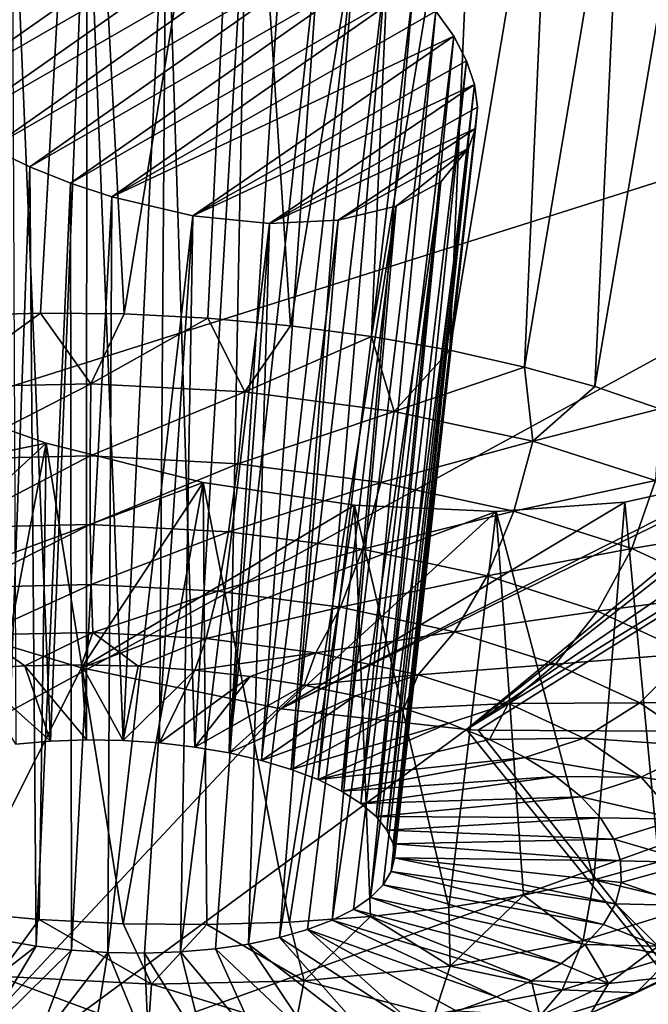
# Model space of a CAD drawing. Header units: metres. Extents: x -90 to 304, y -90 to 74.
# Tile 331 of 570: x 210.14 to 211.27, y 14.33 to 16.09. Entities that reach past the tile are written whole.
import ezdxf

# ---------------------------------------------------------------- set-up
doc = ezdxf.new("R2010")
doc.units = ezdxf.units.M
doc.layers.add('solid_21662050_350', color=7, linetype='CONTINUOUS')

msp = doc.modelspace()

# ---------------------------------------------------------------- linework, layer by layer
at = {"layer": 'solid_21662050_350'}
for points in [[(210.745239, 17.722662, 194.951431), (210.051041, 18.498878, 192.79541), (202.978134, 15.833789, 194.960327)], [(210.745239, 17.722662, 194.951431), (202.978134, 15.833789, 194.960327), (203.963333, 14.837231, 197.728378)], [(211.614502, 16.966946, 197.050522), (210.745239, 17.722662, 194.951431), (203.963333, 14.837231, 197.728378)], [(209.981018, 16.998636, 139.032913), (210.258759, 16.94482, 138.963867), (210.033417, 15.563703, 138.53302)], [(211.614502, 16.966946, 197.050522), (203.963333, 14.837231, 197.728378), (205.1819, 13.870732, 200.412933)], [(212.653595, 16.236248, 199.080109), (211.614502, 16.966946, 197.050522), (205.1819, 13.870732, 200.412933)], [(210.258759, 16.94482, 138.963867), (210.181656, 15.568108, 138.509552), (210.033417, 15.563703, 138.53302)], [(210.258759, 16.94482, 138.963867), (210.331512, 15.566509, 138.500519), (210.181656, 15.568108, 138.509552)], [(210.258759, 16.94482, 138.963867), (210.543747, 16.860008, 138.93988), (210.331512, 15.566509, 138.500519)], [(210.543747, 16.860008, 138.93988), (210.481354, 15.558926, 138.506012), (210.331512, 15.566509, 138.500519)], [(210.543747, 16.860008, 138.93988), (210.629547, 15.545439, 138.525986), (210.481354, 15.558926, 138.506012)], [(210.543747, 16.860008, 138.93988), (210.827316, 16.745699, 138.964478), (210.629547, 15.545439, 138.525986)], [(210.827316, 16.745699, 138.964478), (210.774475, 15.526197, 138.560196), (210.629547, 15.545439, 138.525986)], [(210.827316, 16.745699, 138.964478), (210.965256, 16.678276, 138.99588), (210.774475, 15.526197, 138.560196)], [(210.965256, 16.678276, 138.99588), (210.91452, 15.501412, 138.608292), (210.774475, 15.526197, 138.560196)], [(210.965256, 16.678276, 138.99588), (211.098572, 16.604704, 139.040268), (210.91452, 15.501412, 138.608292)], [(211.098572, 16.604704, 139.040268), (211.048172, 15.471354, 138.669739), (210.91452, 15.501412, 138.608292)], [(211.098572, 16.604704, 139.040268), (211.225723, 16.525558, 139.09761), (211.048172, 15.471354, 138.669739)], [(211.225723, 16.525558, 139.09761), (211.173965, 15.436353, 138.743866), (211.048172, 15.471354, 138.669739)], [(211.225723, 16.525558, 139.09761), (211.344879, 16.441736, 139.167587), (211.173965, 15.436353, 138.743866)], [(210.130096, 16.456396, 139.798859), (210.137222, 14.795411, 139.229202), (210.199646, 14.800884, 139.210541)], [(210.264862, 16.440798, 139.751129), (210.130096, 16.456396, 139.798859), (210.199646, 14.800884, 139.210541)], [(210.264862, 16.440798, 139.751129), (210.199646, 14.800884, 139.210541), (210.264099, 14.80313, 139.199539)], [(210.264862, 16.440798, 139.751129), (210.264099, 14.80313, 139.199539), (210.329407, 14.802107, 139.196396)], [(210.406876, 16.405796, 139.730316), (210.264862, 16.440798, 139.751129), (210.329407, 14.802107, 139.196396)], [(211.344879, 16.441736, 139.167587), (211.290512, 15.396791, 138.829849), (211.173965, 15.436353, 138.743866)], [(209.790985, 16.12084, 140.510773), (210.406876, 16.405796, 139.730316), (209.822174, 16.07519, 140.566818)], [(209.822174, 16.07519, 140.566818), (210.406876, 16.405796, 139.730316), (209.861908, 16.029633, 140.618408)], [(209.861908, 16.029633, 140.618408), (210.406876, 16.405796, 139.730316), (210.549622, 16.352043, 139.739243)], [(210.406876, 16.405796, 139.730316), (210.329407, 14.802107, 139.196396), (210.394501, 14.797833, 139.201157)], [(210.406876, 16.405796, 139.730316), (210.394501, 14.797833, 139.201157), (210.458237, 14.790382, 139.213745)], [(210.549622, 16.352043, 139.739243), (210.406876, 16.405796, 139.730316), (210.458237, 14.790382, 139.213745)], [(209.861908, 16.029633, 140.618408), (210.549622, 16.352043, 139.739243), (209.909607, 15.984954, 140.664581)], [(209.909607, 15.984954, 140.664581), (210.549622, 16.352043, 139.739243), (209.964539, 15.941935, 140.704483)], [(209.964539, 15.941935, 140.704483), (210.549622, 16.352043, 139.739243), (210.618744, 16.318615, 139.755539)], [(210.549622, 16.352043, 139.739243), (210.458237, 14.790382, 139.213745), (210.519547, 14.779882, 139.233948)], [(210.618744, 16.318615, 139.755539), (210.549622, 16.352043, 139.739243), (210.519547, 14.779882, 139.233948)], [(209.964539, 15.941935, 140.704483), (210.618744, 16.318615, 139.755539), (210.025772, 15.901333, 140.737411)], [(210.025772, 15.901333, 140.737411), (210.618744, 16.318615, 139.755539), (210.684647, 16.281374, 139.779831)], [(210.684647, 16.281374, 139.779831), (210.618744, 16.318615, 139.755539), (210.519547, 14.779882, 139.233948)], [(210.025772, 15.901333, 140.737411), (210.684647, 16.281374, 139.779831), (210.092239, 15.863855, 140.762756)], [(210.092239, 15.863855, 140.762756), (210.684647, 16.281374, 139.779831), (210.745941, 16.240957, 139.811829)], [(210.684647, 16.281374, 139.779831), (210.519547, 14.779882, 139.233948), (210.577393, 14.766508, 139.261429)], [(210.745941, 16.240957, 139.811829), (210.684647, 16.281374, 139.779831), (210.577393, 14.766508, 139.261429)], [(212.653595, 16.236248, 199.080109), (205.1819, 13.870732, 200.412933), (206.625946, 12.940554, 202.996597)], [(213.856308, 15.534944, 201.028061), (212.653595, 16.236248, 199.080109), (206.625946, 12.940554, 202.996597)], [(210.092239, 15.863855, 140.762756), (210.745941, 16.240957, 139.811829), (210.162689, 15.830154, 140.780121)], [(210.162689, 15.830154, 140.780121), (210.745941, 16.240957, 139.811829), (210.801163, 16.198254, 139.850937)], [(210.745941, 16.240957, 139.811829), (210.577393, 14.766508, 139.261429), (210.630737, 14.750499, 139.2957)], [(210.801163, 16.198254, 139.850937), (210.745941, 16.240957, 139.811829), (210.630737, 14.750499, 139.2957)], [(210.162689, 15.830154, 140.780121), (210.801163, 16.198254, 139.850937), (210.235504, 15.800888, 140.78923)], [(210.235504, 15.800888, 140.78923), (210.801163, 16.198254, 139.850937), (210.849274, 16.154108, 139.896362)], [(210.801163, 16.198254, 139.850937), (210.630737, 14.750499, 139.2957), (210.678711, 14.732117, 139.336182)], [(210.849274, 16.154108, 139.896362), (210.801163, 16.198254, 139.850937), (210.678711, 14.732117, 139.336182)], [(210.235504, 15.800888, 140.78923), (210.849274, 16.154108, 139.896362), (210.309189, 15.776458, 140.790222)], [(210.309189, 15.776458, 140.790222), (210.849274, 16.154108, 139.896362), (210.889542, 16.109268, 139.947266)], [(210.849274, 16.154108, 139.896362), (210.678711, 14.732117, 139.336182), (210.720459, 14.711684, 139.382187)], [(210.889542, 16.109268, 139.947266), (210.849274, 16.154108, 139.896362), (210.720459, 14.711684, 139.382187)], [(210.309189, 15.776458, 140.790222), (210.889542, 16.109268, 139.947266), (210.921432, 16.06447, 140.002716)], [(210.889542, 16.109268, 139.947266), (210.720459, 14.711684, 139.382187), (210.75531, 14.689548, 139.432907)], [(210.921432, 16.06447, 140.002716), (210.889542, 16.109268, 139.947266), (210.75531, 14.689548, 139.432907)], [(210.309189, 15.776458, 140.790222), (210.921432, 16.06447, 140.002716), (210.454666, 15.742625, 140.769135)], [(210.454666, 15.742625, 140.769135), (210.921432, 16.06447, 140.002716), (210.94458, 16.020397, 140.061783)], [(210.921432, 16.06447, 140.002716), (210.75531, 14.689548, 139.432907), (210.782623, 14.666085, 139.487518)], [(210.94458, 16.020397, 140.061783), (210.921432, 16.06447, 140.002716), (210.782623, 14.666085, 139.487518)], [(210.454666, 15.742625, 140.769135), (210.94458, 16.020397, 140.061783), (210.958801, 15.977721, 140.123444)], [(210.94458, 16.020397, 140.061783), (210.782623, 14.666085, 139.487518), (210.801971, 14.641706, 139.545029)], [(210.958801, 15.977721, 140.123444), (210.94458, 16.020397, 140.061783), (210.801971, 14.641706, 139.545029)], [(210.454666, 15.742625, 140.769135), (210.958801, 15.977721, 140.123444), (210.591766, 15.72888, 140.720001)], [(210.591766, 15.72888, 140.720001), (210.958801, 15.977721, 140.123444), (210.964035, 15.93699, 140.186798)], [(210.958801, 15.977721, 140.123444), (210.801971, 14.641706, 139.545029), (210.812988, 14.61681, 139.604507)], [(210.964035, 15.93699, 140.186798), (210.958801, 15.977721, 140.123444), (210.812988, 14.61681, 139.604507)], [(210.591766, 15.72888, 140.720001), (210.964035, 15.93699, 140.186798), (210.960373, 15.898747, 140.250885)], [(210.964035, 15.93699, 140.186798), (210.812988, 14.61681, 139.604507), (210.815506, 14.591841, 139.664902)], [(210.960373, 15.898747, 140.250885), (210.964035, 15.93699, 140.186798), (210.815506, 14.591841, 139.664902)], [(210.591766, 15.72888, 140.720001), (210.960373, 15.898747, 140.250885), (210.714737, 15.734808, 140.646255)], [(210.947983, 15.863477, 140.314774), (210.714737, 15.734808, 140.646255), (210.960373, 15.898747, 140.250885)], [(210.960373, 15.898747, 140.250885), (210.815506, 14.591841, 139.664902), (210.809479, 14.567219, 139.725189)], [(210.947983, 15.863477, 140.314774), (210.960373, 15.898747, 140.250885), (210.809479, 14.567219, 139.725189)], [(210.092239, 15.863855, 140.762756), (210.162689, 15.830154, 140.780121), (210.112366, 14.444381, 140.08345)], [(210.818619, 15.75988, 140.551208), (210.714737, 15.734808, 140.646255), (210.947983, 15.863477, 140.314774)], [(210.947983, 15.863477, 140.314774), (210.794998, 14.543365, 139.784332), (210.772339, 14.520688, 139.841339)], [(210.898254, 15.803413, 140.438644), (210.947983, 15.863477, 140.314774), (210.772339, 14.520688, 139.841339)], [(210.947983, 15.863477, 140.314774), (210.809479, 14.567219, 139.725189), (210.794998, 14.543365, 139.784332)], [(210.818619, 15.75988, 140.551208), (210.947983, 15.863477, 140.314774), (210.898254, 15.803413, 140.438644)], [(210.162689, 15.830154, 140.780121), (210.173676, 14.433881, 140.103653), (210.112366, 14.444381, 140.08345)], [(210.162689, 15.830154, 140.780121), (210.235504, 15.800888, 140.78923), (210.173676, 14.433881, 140.103653)], [(210.235504, 15.800888, 140.78923), (210.237411, 14.42643, 140.116241), (210.173676, 14.433881, 140.103653)], [(210.235504, 15.800888, 140.78923), (210.309189, 15.776458, 140.790222), (210.237411, 14.42643, 140.116241)], [(210.898254, 15.803413, 140.438644), (210.741852, 14.499569, 139.895233), (210.704086, 14.480386, 139.945053)], [(210.818619, 15.75988, 140.551208), (210.898254, 15.803413, 140.438644), (210.704086, 14.480386, 139.945053)], [(210.898254, 15.803413, 140.438644), (210.772339, 14.520688, 139.841339), (210.741852, 14.499569, 139.895233)], [(210.309189, 15.776458, 140.790222), (210.302505, 14.422156, 140.121002), (210.237411, 14.42643, 140.116241)], [(210.309189, 15.776458, 140.790222), (210.454666, 15.742625, 140.769135), (210.302505, 14.422156, 140.121002)], [(210.818619, 15.75988, 140.551208), (210.659683, 14.463451, 139.98999), (210.60939, 14.449062, 140.029251)], [(210.818619, 15.75988, 140.551208), (210.60939, 14.449062, 140.029251), (210.714737, 15.734808, 140.646255)], [(210.818619, 15.75988, 140.551208), (210.704086, 14.480386, 139.945053), (210.659683, 14.463451, 139.98999)], [(210.454666, 15.742625, 140.769135), (210.367813, 14.421133, 140.117859), (210.302505, 14.422156, 140.121002)], [(210.454666, 15.742625, 140.769135), (210.432266, 14.423379, 140.106857), (210.367813, 14.421133, 140.117859)], [(210.454666, 15.742625, 140.769135), (210.591766, 15.72888, 140.720001), (210.432266, 14.423379, 140.106857)], [(210.94455, 14.821917, 142.037643), (212.304092, 15.750549, 139.788742), (212.328934, 15.67457, 139.902679)], [(211.619751, 15.355151, 140.803864), (212.304092, 15.750549, 139.788742), (210.94455, 14.821917, 142.037643)], [(210.591766, 15.72888, 140.720001), (210.49469, 14.428852, 140.088196), (210.432266, 14.423379, 140.106857)], [(210.591766, 15.72888, 140.720001), (210.554077, 14.437463, 140.062164), (210.49469, 14.428852, 140.088196)], [(210.714737, 15.734808, 140.646255), (210.60939, 14.449062, 140.029251), (210.554077, 14.437463, 140.062164)], [(210.591766, 15.72888, 140.720001), (210.714737, 15.734808, 140.646255), (210.554077, 14.437463, 140.062164)], [(210.94455, 14.821917, 142.037643), (212.328934, 15.67457, 139.902679), (210.96521, 14.820654, 142.029434)], [(210.96521, 14.820654, 142.029434), (212.328934, 15.67457, 139.902679), (211.295227, 14.818692, 141.867798)], [(209.998596, 15.435321, 138.515869), (210.033417, 15.563703, 138.53302), (210.181656, 15.568108, 138.509552)], [(210.272064, 15.441357, 138.477646), (209.998596, 15.435321, 138.515869), (210.181656, 15.568108, 138.509552)], [(210.272064, 15.441357, 138.477646), (210.181656, 15.568108, 138.509552), (210.331512, 15.566509, 138.500519)], [(210.272064, 15.441357, 138.477646), (210.331512, 15.566509, 138.500519), (210.481354, 15.558926, 138.506012)], [(210.547623, 15.426722, 138.489426), (210.272064, 15.441357, 138.477646), (210.481354, 15.558926, 138.506012)], [(210.547623, 15.426722, 138.489426), (210.481354, 15.558926, 138.506012), (210.629547, 15.545439, 138.525986)], [(210.547623, 15.426722, 138.489426), (210.629547, 15.545439, 138.525986), (210.774475, 15.526197, 138.560196)], [(213.856308, 15.534944, 201.028061), (206.625946, 12.940554, 202.996597), (208.286102, 12.052719, 205.462662)], [(215.215454, 14.867227, 202.882721), (213.856308, 15.534944, 201.028061), (208.286102, 12.052719, 205.462662)], [(210.814667, 15.391976, 138.550751), (210.547623, 15.426722, 138.489426), (210.774475, 15.526197, 138.560196)], [(210.814667, 15.391976, 138.550751), (210.774475, 15.526197, 138.560196), (210.91452, 15.501412, 138.608292)], [(210.814667, 15.391976, 138.550751), (210.91452, 15.501412, 138.608292), (211.048172, 15.471354, 138.669739)], [(211.062958, 15.338457, 138.659271), (210.814667, 15.391976, 138.550751), (211.048172, 15.471354, 138.669739)], [(211.062958, 15.338457, 138.659271), (211.048172, 15.471354, 138.669739), (211.173965, 15.436353, 138.743866)], [(210.008102, 15.306366, 138.522995), (209.998596, 15.435321, 138.515869), (210.272064, 15.441357, 138.477646)], [(210.008102, 15.306366, 138.522995), (210.272064, 15.441357, 138.477646), (210.270462, 15.312157, 138.486313)], [(210.270462, 15.312157, 138.486313), (210.272064, 15.441357, 138.477646), (210.547623, 15.426722, 138.489426)], [(210.19191, 15.334764, 141.569122), (209.509842, 15.194208, 142.146729), (209.911438, 15.434242, 141.550873)], [(210.19191, 15.334764, 141.569122), (209.911438, 15.434242, 141.550873), (210.031342, 14.494907, 141.127609)], [(210.270462, 15.312157, 138.486313), (210.547623, 15.426722, 138.489426), (210.534805, 15.298116, 138.49762)], [(210.534805, 15.298116, 138.49762), (210.547623, 15.426722, 138.489426), (210.814667, 15.391976, 138.550751)], [(211.062958, 15.338457, 138.659271), (211.173965, 15.436353, 138.743866), (211.290512, 15.396791, 138.829849)], [(210.534805, 15.298116, 138.49762), (210.814667, 15.391976, 138.550751), (210.791, 15.264783, 138.556458)], [(210.791, 15.264783, 138.556458), (210.814667, 15.391976, 138.550751), (211.062958, 15.338457, 138.659271)], [(211.282928, 15.268221, 138.810791), (211.062958, 15.338457, 138.659271), (211.290512, 15.396791, 138.829849)], [(211.619751, 15.355151, 140.803864), (210.94455, 14.821917, 142.037643), (211.536957, 15.31241, 140.917633)], [(210.19191, 15.334764, 141.569122), (209.880142, 15.044709, 142.203217), (209.509842, 15.194208, 142.146729)], [(210.473038, 15.264411, 141.540848), (209.880142, 15.044709, 142.203217), (210.19191, 15.334764, 141.569122)], [(210.19191, 15.334764, 141.569122), (210.031342, 14.494907, 141.127609), (210.179535, 14.481421, 141.147583)], [(210.19191, 15.334764, 141.569122), (210.179535, 14.481421, 141.147583), (210.329376, 14.473837, 141.153076)], [(210.473038, 15.264411, 141.540848), (210.19191, 15.334764, 141.569122), (210.329376, 14.473837, 141.153076)], [(210.791, 15.264783, 138.556458), (211.062958, 15.338457, 138.659271), (211.02919, 15.21344, 138.660553)], [(211.02919, 15.21344, 138.660553), (211.062958, 15.338457, 138.659271), (211.282928, 15.268221, 138.810791)], [(210.008102, 15.306366, 138.522995), (210.270462, 15.312157, 138.486313), (210.024719, 15.184068, 138.56221)], [(210.270462, 15.312157, 138.486313), (210.270538, 15.189493, 138.527847), (210.024719, 15.184068, 138.56221)], [(210.270462, 15.312157, 138.486313), (210.534805, 15.298116, 138.49762), (210.270538, 15.189493, 138.527847)], [(210.534805, 15.298116, 138.49762), (210.518234, 15.176337, 138.538437), (210.270538, 15.189493, 138.527847)], [(210.534805, 15.298116, 138.49762), (210.791, 15.264783, 138.556458), (210.518234, 15.176337, 138.538437)], [(211.536957, 15.31241, 140.917633), (210.94455, 14.821917, 142.037643), (210.612061, 14.858951, 142.142136)], [(211.536957, 15.31241, 140.917633), (210.612061, 14.858951, 142.142136), (211.443451, 15.277042, 141.02446)], [(210.473038, 15.264411, 141.540848), (210.254913, 14.932527, 142.199188), (209.880142, 15.044709, 142.203217)], [(210.743988, 15.223902, 141.469528), (210.254913, 14.932527, 142.199188), (210.473038, 15.264411, 141.540848)], [(210.473038, 15.264411, 141.540848), (210.329376, 14.473837, 141.153076), (210.479248, 14.472239, 141.144028)], [(210.473038, 15.264411, 141.540848), (210.479248, 14.472239, 141.144028), (210.627472, 14.476644, 141.12056)], [(210.743988, 15.223902, 141.469528), (210.473038, 15.264411, 141.540848), (210.627472, 14.476644, 141.12056)], [(210.791, 15.264783, 138.556458), (210.758286, 15.145105, 138.593552), (210.518234, 15.176337, 138.538437)], [(211.443451, 15.277042, 141.02446), (210.612061, 14.858951, 142.142136), (211.227692, 15.22905, 141.214554)], [(210.791, 15.264783, 138.556458), (211.02919, 15.21344, 138.660553), (210.758286, 15.145105, 138.593552)], [(211.02919, 15.21344, 138.660553), (211.282928, 15.268221, 138.810791), (211.240234, 15.146059, 138.805923)], [(211.443451, 15.277042, 141.02446), (211.227692, 15.22905, 141.214554), (211.28894, 14.584777, 140.801071)], [(211.240234, 15.146059, 138.805923), (211.282928, 15.268221, 138.810791), (211.466141, 15.183967, 138.999527)], [(210.997513, 15.212467, 141.35936), (211.227692, 15.22905, 141.214554), (210.612061, 14.858951, 142.142136)], [(210.997513, 15.212467, 141.35936), (211.172241, 14.552361, 140.889816), (211.227692, 15.22905, 141.214554)], [(211.28894, 14.584777, 140.801071), (211.227692, 15.22905, 141.214554), (211.172241, 14.552361, 140.889816)], [(210.997513, 15.212467, 141.35936), (210.254913, 14.932527, 142.199188), (210.743988, 15.223902, 141.469528)], [(210.997513, 15.212467, 141.35936), (210.612061, 14.858951, 142.142136), (210.254913, 14.932527, 142.199188)], [(210.743988, 15.223902, 141.469528), (210.627472, 14.476644, 141.12056), (210.772446, 14.487004, 141.082916)], [(210.743988, 15.223902, 141.469528), (210.772446, 14.487004, 141.082916), (210.912582, 14.503205, 141.031525)], [(210.997513, 15.212467, 141.35936), (210.743988, 15.223902, 141.469528), (210.912582, 14.503205, 141.031525)], [(211.02919, 15.21344, 138.660553), (210.981461, 15.096998, 138.691101), (210.758286, 15.145105, 138.593552)], [(210.997513, 15.212467, 141.35936), (210.912582, 14.503205, 141.031525), (211.046341, 14.525071, 140.966919)], [(211.02919, 15.21344, 138.660553), (211.240234, 15.146059, 138.805923), (210.981461, 15.096998, 138.691101)], [(210.997513, 15.212467, 141.35936), (211.046341, 14.525071, 140.966919), (211.172241, 14.552361, 140.889816)], [(210.024719, 15.184068, 138.56221), (210.270538, 15.189493, 138.527847), (210.047318, 15.076631, 138.63089)], [(210.270538, 15.189493, 138.527847), (210.272293, 15.081596, 138.599442), (210.047318, 15.076631, 138.63089)], [(210.270538, 15.189493, 138.527847), (210.518234, 15.176337, 138.538437), (210.272293, 15.081596, 138.599442)], [(210.518234, 15.176337, 138.538437), (210.498993, 15.069556, 138.609131), (210.272293, 15.081596, 138.599442)], [(210.518234, 15.176337, 138.538437), (210.758286, 15.145105, 138.593552), (210.498993, 15.069556, 138.609131)], [(211.240234, 15.146059, 138.805923), (211.466141, 15.183967, 138.999527), (211.416, 15.065229, 138.986984)], [(210.758286, 15.145105, 138.593552), (210.718689, 15.040973, 138.659576), (210.498993, 15.069556, 138.609131)], [(210.758286, 15.145105, 138.593552), (210.981461, 15.096998, 138.691101), (210.718689, 15.040973, 138.659576)], [(211.240234, 15.146059, 138.805923), (211.179199, 15.033863, 138.827316), (210.981461, 15.096998, 138.691101)], [(211.240234, 15.146059, 138.805923), (211.416, 15.065229, 138.986984), (211.179199, 15.033863, 138.827316)], [(210.981461, 15.096998, 138.691101), (210.922943, 14.996943, 138.748856), (210.718689, 15.040973, 138.659576)], [(210.981461, 15.096998, 138.691101), (211.179199, 15.033863, 138.827316), (210.922943, 14.996943, 138.748856)], [(210.047318, 15.076631, 138.63089), (210.272293, 15.081596, 138.599442), (210.074387, 14.991262, 138.724426)], [(210.272293, 15.081596, 138.599442), (210.275604, 14.995704, 138.696304), (210.074387, 14.991262, 138.724426)], [(210.272293, 15.081596, 138.599442), (210.498993, 15.069556, 138.609131), (210.275604, 14.995704, 138.696304)], [(210.498993, 15.069556, 138.609131), (210.478378, 14.984935, 138.704971), (210.275604, 14.995704, 138.696304)], [(210.498993, 15.069556, 138.609131), (210.718689, 15.040973, 138.659576), (210.478378, 14.984935, 138.704971)], [(211.416, 15.065229, 138.986984), (211.343872, 14.958128, 138.996964), (211.179199, 15.033863, 138.827316)], [(209.880142, 15.044709, 142.203217), (210.254913, 14.932527, 142.199188), (209.762497, 13.951317, 144.08374)], [(210.718689, 15.040973, 138.659576), (210.674881, 14.959369, 138.750092), (210.478378, 14.984935, 138.704971)], [(210.718689, 15.040973, 138.659576), (210.922943, 14.996943, 138.748856), (210.674881, 14.959369, 138.750092)], [(211.179199, 15.033863, 138.827316), (211.103912, 14.939161, 138.87352), (210.922943, 14.996943, 138.748856)], [(211.179199, 15.033863, 138.827316), (211.343872, 14.958128, 138.996964), (211.103912, 14.939161, 138.87352)], [(210.074387, 14.991262, 138.724426), (210.153885, 14.936202, 138.826141), (210.054947, 14.930182, 138.849289)], [(210.074387, 14.991262, 138.724426), (210.275604, 14.995704, 138.696304), (210.153885, 14.936202, 138.826141)], [(210.275604, 14.995704, 138.696304), (210.254852, 14.937881, 138.813354), (210.153885, 14.936202, 138.826141)], [(210.275604, 14.995704, 138.696304), (210.356583, 14.935201, 138.811096), (210.254852, 14.937881, 138.813354)], [(210.275604, 14.995704, 138.696304), (210.478378, 14.984935, 138.704971), (210.356583, 14.935201, 138.811096)], [(210.478378, 14.984935, 138.704971), (210.457794, 14.928191, 138.819397), (210.356583, 14.935201, 138.811096)], [(210.478378, 14.984935, 138.704971), (210.674881, 14.959369, 138.750092), (210.457794, 14.928191, 138.819397)], [(210.922943, 14.996943, 138.748856), (210.857574, 14.919988, 138.829941), (210.674881, 14.959369, 138.750092)], [(210.922943, 14.996943, 138.748856), (211.103912, 14.939161, 138.87352), (210.857574, 14.919988, 138.829941)], [(210.674881, 14.959369, 138.750092), (210.557205, 14.916942, 138.838135), (210.457794, 14.928191, 138.819397)], [(210.674881, 14.959369, 138.750092), (210.65358, 14.901595, 138.867081), (210.557205, 14.916942, 138.838135)], [(210.674881, 14.959369, 138.750092), (210.857574, 14.919988, 138.829941), (210.65358, 14.901595, 138.867081)], [(211.343872, 14.958128, 138.996964), (211.254639, 14.869847, 139.028778), (211.103912, 14.939161, 138.87352)], [(211.343872, 14.958128, 138.996964), (211.469193, 14.872702, 139.193527), (211.254639, 14.869847, 139.028778)], [(210.254913, 14.932527, 142.199188), (210.612061, 14.858951, 142.142136), (209.762497, 13.951317, 144.08374)], [(210.199646, 14.800884, 139.210541), (210.054947, 14.930182, 138.849289), (210.153885, 14.936202, 138.826141)], [(210.199646, 14.800884, 139.210541), (210.137222, 14.795411, 139.229202), (210.054947, 14.930182, 138.849289)], [(210.264099, 14.80313, 139.199539), (210.153885, 14.936202, 138.826141), (210.254852, 14.937881, 138.813354)], [(210.264099, 14.80313, 139.199539), (210.199646, 14.800884, 139.210541), (210.153885, 14.936202, 138.826141)], [(210.329407, 14.802107, 139.196396), (210.254852, 14.937881, 138.813354), (210.356583, 14.935201, 138.811096)], [(210.329407, 14.802107, 139.196396), (210.264099, 14.80313, 139.199539), (210.254852, 14.937881, 138.813354)], [(210.329407, 14.802107, 139.196396), (210.356583, 14.935201, 138.811096), (210.457794, 14.928191, 138.819397)], [(210.394501, 14.797833, 139.201157), (210.329407, 14.802107, 139.196396), (210.457794, 14.928191, 138.819397)], [(210.394501, 14.797833, 139.201157), (210.457794, 14.928191, 138.819397), (210.557205, 14.916942, 138.838135)], [(211.103912, 14.939161, 138.87352), (211.01944, 14.868306, 138.941437), (210.857574, 14.919988, 138.829941)], [(211.103912, 14.939161, 138.87352), (211.254639, 14.869847, 139.028778), (211.01944, 14.868306, 138.941437)], [(210.458237, 14.790382, 139.213745), (210.394501, 14.797833, 139.201157), (210.557205, 14.916942, 138.838135)], [(210.458237, 14.790382, 139.213745), (210.557205, 14.916942, 138.838135), (210.65358, 14.901595, 138.867081)], [(210.857574, 14.919988, 138.829941), (210.745697, 14.882343, 138.905869), (210.65358, 14.901595, 138.867081)], [(210.857574, 14.919988, 138.829941), (210.832413, 14.859428, 138.954025), (210.745697, 14.882343, 138.905869)], [(210.857574, 14.919988, 138.829941), (211.01944, 14.868306, 138.941437), (210.832413, 14.859428, 138.954025)], [(210.519547, 14.779882, 139.233948), (210.458237, 14.790382, 139.213745), (210.65358, 14.901595, 138.867081)], [(210.519547, 14.779882, 139.233948), (210.65358, 14.901595, 138.867081), (210.745697, 14.882343, 138.905869)], [(210.577393, 14.766508, 139.261429), (210.519547, 14.779882, 139.233948), (210.745697, 14.882343, 138.905869)], [(210.577393, 14.766508, 139.261429), (210.745697, 14.882343, 138.905869), (210.832413, 14.859428, 138.954025)], [(215.215454, 14.867227, 202.882721), (208.286102, 12.052719, 205.462662), (210.151642, 11.212976, 207.795135)], [(210.612061, 14.858951, 142.142136), (210.94455, 14.821917, 142.037643), (209.762497, 13.951317, 144.08374)], [(216.7229, 14.237094, 204.63298), (215.215454, 14.867227, 202.882721), (210.151642, 11.212976, 207.795135)], [(210.630737, 14.750499, 139.2957), (210.577393, 14.766508, 139.261429), (210.832413, 14.859428, 138.954025)], [(210.630737, 14.750499, 139.2957), (210.832413, 14.859428, 138.954025), (210.912613, 14.833138, 139.010925)], [(211.01944, 14.868306, 138.941437), (210.912613, 14.833138, 139.010925), (210.832413, 14.859428, 138.954025)], [(211.01944, 14.868306, 138.941437), (210.985291, 14.803804, 139.075867), (210.912613, 14.833138, 139.010925)], [(211.01944, 14.868306, 138.941437), (211.154251, 14.806309, 139.080307), (210.985291, 14.803804, 139.075867)], [(211.254639, 14.869847, 139.028778), (211.154251, 14.806309, 139.080307), (211.01944, 14.868306, 138.941437)], [(211.254639, 14.869847, 139.028778), (211.369324, 14.791664, 139.208679), (211.154251, 14.806309, 139.080307)], [(211.469193, 14.872702, 139.193527), (211.369324, 14.791664, 139.208679), (211.254639, 14.869847, 139.028778)], [(209.762497, 13.951317, 144.08374), (210.94455, 14.821917, 142.037643), (211.926804, 13.604785, 143.647934)], [(210.678711, 14.732117, 139.336182), (210.630737, 14.750499, 139.2957), (210.912613, 14.833138, 139.010925)], [(210.678711, 14.732117, 139.336182), (210.912613, 14.833138, 139.010925), (210.985291, 14.803804, 139.075867)], [(210.94455, 14.821917, 142.037643), (210.96521, 14.820654, 142.029434), (211.926804, 13.604785, 143.647934)], [(210.678711, 14.732117, 139.336182), (210.985291, 14.803804, 139.075867), (211.049561, 14.771795, 139.148026)], [(210.96521, 14.820654, 142.029434), (211.295227, 14.818692, 141.867798), (211.926804, 13.604785, 143.647934)], [(211.154251, 14.806309, 139.080307), (211.049561, 14.771795, 139.148026), (210.985291, 14.803804, 139.075867)], [(211.154251, 14.806309, 139.080307), (211.256836, 14.73638, 139.241226), (211.049561, 14.771795, 139.148026)], [(211.369324, 14.791664, 139.208679), (211.256836, 14.73638, 139.241226), (211.154251, 14.806309, 139.080307)], [(211.369324, 14.791664, 139.208679), (211.443573, 14.707617, 139.406296), (211.256836, 14.73638, 139.241226)], [(210.720459, 14.711684, 139.382187), (210.678711, 14.732117, 139.336182), (211.049561, 14.771795, 139.148026)], [(210.720459, 14.711684, 139.382187), (211.049561, 14.771795, 139.148026), (211.104584, 14.737514, 139.226501)], [(211.256836, 14.73638, 139.241226), (211.104584, 14.737514, 139.226501), (211.049561, 14.771795, 139.148026)], [(210.75531, 14.689548, 139.432907), (210.720459, 14.711684, 139.382187), (211.104584, 14.737514, 139.226501)], [(210.75531, 14.689548, 139.432907), (211.104584, 14.737514, 139.226501), (211.149689, 14.701389, 139.310303)], [(211.256836, 14.73638, 139.241226), (211.149689, 14.701389, 139.310303), (211.104584, 14.737514, 139.226501)], [(211.256836, 14.73638, 139.241226), (211.323242, 14.661205, 139.417969), (211.149689, 14.701389, 139.310303)], [(211.443573, 14.707617, 139.406296), (211.323242, 14.661205, 139.417969), (211.256836, 14.73638, 139.241226)], [(210.782623, 14.666085, 139.487518), (210.75531, 14.689548, 139.432907), (211.149689, 14.701389, 139.310303)], [(210.782623, 14.666085, 139.487518), (211.149689, 14.701389, 139.310303), (211.18428, 14.663878, 139.398376)], [(211.323242, 14.661205, 139.417969), (211.18428, 14.663878, 139.398376), (211.149689, 14.701389, 139.310303)], [(210.801971, 14.641706, 139.545029), (210.782623, 14.666085, 139.487518), (211.18428, 14.663878, 139.398376)], [(210.801971, 14.641706, 139.545029), (211.18428, 14.663878, 139.398376), (211.207962, 14.625452, 139.489609)], [(211.323242, 14.661205, 139.417969), (211.207962, 14.625452, 139.489609), (211.18428, 14.663878, 139.398376)], [(211.323242, 14.661205, 139.417969), (211.350922, 14.583675, 139.60379), (211.207962, 14.625452, 139.489609)], [(210.812988, 14.61681, 139.604507), (210.801971, 14.641706, 139.545029), (211.207962, 14.625452, 139.489609)], [(210.812988, 14.61681, 139.604507), (211.207962, 14.625452, 139.489609), (211.220413, 14.586593, 139.58287)], [(210.815506, 14.591841, 139.664902), (210.812988, 14.61681, 139.604507), (211.220413, 14.586593, 139.58287)], [(211.350922, 14.583675, 139.60379), (211.220413, 14.586593, 139.58287), (211.207962, 14.625452, 139.489609)], [(210.809479, 14.567219, 139.725189), (210.815506, 14.591841, 139.664902), (211.211151, 14.509532, 139.770721)], [(210.815506, 14.591841, 139.664902), (211.220413, 14.586593, 139.58287), (211.221481, 14.547791, 139.676971)], [(210.815506, 14.591841, 139.664902), (211.221481, 14.547791, 139.676971), (211.211151, 14.509532, 139.770721)], [(211.359634, 14.507499, 140.650772), (211.28894, 14.584777, 140.801071), (211.172241, 14.552361, 140.889816)], [(211.350922, 14.583675, 139.60379), (211.221481, 14.547791, 139.676971), (211.220413, 14.586593, 139.58287)], [(211.350922, 14.583675, 139.60379), (211.338806, 14.506767, 139.791519), (211.221481, 14.547791, 139.676971)], [(210.794998, 14.543365, 139.784332), (210.809479, 14.567219, 139.725189), (211.189545, 14.472299, 139.862961)], [(210.809479, 14.567219, 139.725189), (211.211151, 14.509532, 139.770721), (211.189545, 14.472299, 139.862961)], [(210.772339, 14.520688, 139.841339), (210.794998, 14.543365, 139.784332), (211.156952, 14.436559, 139.95253)], [(210.794998, 14.543365, 139.784332), (211.189545, 14.472299, 139.862961), (211.156952, 14.436559, 139.95253)], [(211.153152, 14.443942, 140.822845), (211.172241, 14.552361, 140.889816), (211.046341, 14.525071, 140.966919)], [(211.153152, 14.443942, 140.822845), (211.359634, 14.507499, 140.650772), (211.172241, 14.552361, 140.889816)], [(211.338806, 14.506767, 139.791519), (211.211151, 14.509532, 139.770721), (211.221481, 14.547791, 139.676971)], [(210.914886, 14.398044, 140.954788), (211.046341, 14.525071, 140.966919), (210.912582, 14.503205, 141.031525)], [(210.914886, 14.398044, 140.954788), (211.153152, 14.443942, 140.822845), (211.046341, 14.525071, 140.966919)], [(210.741852, 14.499569, 139.895233), (210.772339, 14.520688, 139.841339), (211.113785, 14.402762, 140.038284)], [(210.772339, 14.520688, 139.841339), (211.156952, 14.436559, 139.95253), (211.113785, 14.402762, 140.038284)], [(211.313812, 14.41626, 140.571106), (211.359634, 14.507499, 140.650772), (211.153152, 14.443942, 140.822845)], [(211.287369, 14.433439, 139.973953), (211.189545, 14.472299, 139.862961), (211.211151, 14.509532, 139.770721)], [(211.338806, 14.506767, 139.791519), (211.287369, 14.433439, 139.973953), (211.211151, 14.509532, 139.770721)], [(210.10498, 14.380168, 141.067993), (210.179535, 14.481421, 141.147583), (210.031342, 14.494907, 141.127609)], [(210.654007, 14.371568, 141.04155), (210.772446, 14.487004, 141.082916), (210.627472, 14.476644, 141.12056)], [(210.654007, 14.371568, 141.04155), (210.914886, 14.398044, 140.954788), (210.772446, 14.487004, 141.082916)], [(210.704086, 14.480386, 139.945053), (210.741852, 14.499569, 139.895233), (211.060562, 14.371334, 140.119171)], [(210.741852, 14.499569, 139.895233), (211.113785, 14.402762, 140.038284), (211.060562, 14.371334, 140.119171)], [(210.914886, 14.398044, 140.954788), (210.912582, 14.503205, 141.031525), (210.772446, 14.487004, 141.082916)], [(210.10498, 14.380168, 141.067993), (210.380539, 14.365532, 141.079773), (210.179535, 14.481421, 141.147583)], [(210.380539, 14.365532, 141.079773), (210.329376, 14.473837, 141.153076), (210.179535, 14.481421, 141.147583)], [(210.380539, 14.365532, 141.079773), (210.479248, 14.472239, 141.144028), (210.329376, 14.473837, 141.153076)], [(210.380539, 14.365532, 141.079773), (210.654007, 14.371568, 141.04155), (210.479248, 14.472239, 141.144028)], [(210.654007, 14.371568, 141.04155), (210.627472, 14.476644, 141.12056), (210.479248, 14.472239, 141.144028)], [(210.659683, 14.463451, 139.98999), (210.704086, 14.480386, 139.945053), (210.997971, 14.342669, 140.194138)], [(210.704086, 14.480386, 139.945053), (211.060562, 14.371334, 140.119171), (210.997971, 14.342669, 140.194138)], [(211.287369, 14.433439, 139.973953), (211.156952, 14.436559, 139.95253), (211.189545, 14.472299, 139.862961)], [(210.659683, 14.463451, 139.98999), (210.847916, 14.295031, 140.322708), (210.60939, 14.449062, 140.029251)], [(210.659683, 14.463451, 139.98999), (210.997971, 14.342669, 140.194138), (210.926788, 14.317127, 140.262283)], [(210.659683, 14.463451, 139.98999), (210.926788, 14.317127, 140.262283), (210.847916, 14.295031, 140.322708)], [(210.112366, 14.444381, 140.08345), (210.173676, 14.433881, 140.103653), (209.976837, 14.28054, 140.432968)], [(210.173676, 14.433881, 140.103653), (210.073212, 14.265192, 140.461914), (209.976837, 14.28054, 140.432968)], [(210.173676, 14.433881, 140.103653), (210.237411, 14.42643, 140.116241), (210.073212, 14.265192, 140.461914)], [(210.49469, 14.428852, 140.088196), (210.554077, 14.437463, 140.062164), (210.671143, 14.262237, 140.417557)], [(210.554077, 14.437463, 140.062164), (210.60939, 14.449062, 140.029251), (210.762344, 14.276657, 140.374695)], [(210.554077, 14.437463, 140.062164), (210.762344, 14.276657, 140.374695), (210.671143, 14.262237, 140.417557)], [(210.60939, 14.449062, 140.029251), (210.847916, 14.295031, 140.322708), (210.762344, 14.276657, 140.374695)], [(210.914886, 14.398044, 140.954788), (211.115723, 14.355287, 140.736191), (211.153152, 14.443942, 140.822845)], [(211.198593, 14.366508, 140.144073), (211.113785, 14.402762, 140.038284), (211.156952, 14.436559, 139.95253)], [(211.313812, 14.41626, 140.571106), (211.153152, 14.443942, 140.822845), (211.115723, 14.355287, 140.736191)], [(211.287369, 14.433439, 139.973953), (211.198593, 14.366508, 140.144073), (211.156952, 14.436559, 139.95253)], [(211.304214, 14.378135, 140.218094), (211.198593, 14.366508, 140.144073), (211.287369, 14.433439, 139.973953)], [(210.237411, 14.42643, 140.116241), (210.172623, 14.253943, 140.480652), (210.073212, 14.265192, 140.461914)], [(210.237411, 14.42643, 140.116241), (210.302505, 14.422156, 140.121002), (210.172623, 14.253943, 140.480652)], [(210.302505, 14.422156, 140.121002), (210.273834, 14.246934, 140.488937), (210.172623, 14.253943, 140.480652)], [(210.302505, 14.422156, 140.121002), (210.375565, 14.244252, 140.486679), (210.273834, 14.246934, 140.488937)], [(210.302505, 14.422156, 140.121002), (210.367813, 14.421133, 140.117859), (210.375565, 14.244252, 140.486679)], [(210.367813, 14.421133, 140.117859), (210.432266, 14.423379, 140.106857), (210.476532, 14.245933, 140.473907)], [(210.367813, 14.421133, 140.117859), (210.476532, 14.245933, 140.473907), (210.375565, 14.244252, 140.486679)], [(210.432266, 14.423379, 140.106857), (210.49469, 14.428852, 140.088196), (210.575485, 14.251952, 140.45076)], [(210.432266, 14.423379, 140.106857), (210.575485, 14.251952, 140.45076), (210.476532, 14.245933, 140.473907)], [(210.49469, 14.428852, 140.088196), (210.671143, 14.262237, 140.417557), (210.575485, 14.251952, 140.45076)], [(211.313812, 14.41626, 140.571106), (211.115723, 14.355287, 140.736191), (211.248138, 14.350056, 140.481247)], [(211.398056, 14.420864, 140.296448), (211.248138, 14.350056, 140.481247), (211.304214, 14.378135, 140.218094)], [(211.313812, 14.41626, 140.571106), (211.248138, 14.350056, 140.481247), (211.398056, 14.420864, 140.296448)], [(210.887161, 14.311255, 140.862762), (210.914886, 14.398044, 140.954788), (210.654007, 14.371568, 141.04155)], [(210.887161, 14.311255, 140.862762), (211.115723, 14.355287, 140.736191), (210.914886, 14.398044, 140.954788)], [(211.198593, 14.366508, 140.144073), (211.060562, 14.371334, 140.119171), (211.113785, 14.402762, 140.038284)], [(210.374527, 14.280064, 140.982666), (210.380539, 14.365532, 141.079773), (210.10498, 14.380168, 141.067993)], [(210.374527, 14.280064, 140.982666), (210.10498, 14.380168, 141.067993), (210.110168, 14.294105, 140.971359)], [(210.636887, 14.285854, 140.945999), (210.380539, 14.365532, 141.079773), (210.374527, 14.280064, 140.982666)], [(210.636887, 14.285854, 140.945999), (210.654007, 14.371568, 141.04155), (210.380539, 14.365532, 141.079773)], [(210.887161, 14.311255, 140.862762), (210.654007, 14.371568, 141.04155), (210.636887, 14.285854, 140.945999)], [(211.075882, 14.308544, 140.295349), (210.997971, 14.342669, 140.194138), (211.060562, 14.371334, 140.119171)], [(211.198593, 14.366508, 140.144073), (211.075882, 14.308544, 140.295349), (211.060562, 14.371334, 140.119171)], [(211.167023, 14.31333, 140.387222), (211.075882, 14.308544, 140.295349), (211.198593, 14.366508, 140.144073)], [(211.304214, 14.378135, 140.218094), (211.167023, 14.31333, 140.387222), (211.198593, 14.366508, 140.144073)], [(211.248138, 14.350056, 140.481247), (211.167023, 14.31333, 140.387222), (211.304214, 14.378135, 140.218094)], [(210.887161, 14.311255, 140.862762), (211.062531, 14.292926, 140.635925), (211.115723, 14.355287, 140.736191)], [(211.115723, 14.355287, 140.736191), (211.062531, 14.292926, 140.635925), (211.248138, 14.350056, 140.481247)], [(211.248138, 14.350056, 140.481247), (211.062531, 14.292926, 140.635925), (211.167023, 14.31333, 140.387222)], [(211.075882, 14.308544, 140.295349), (210.926788, 14.317127, 140.262283), (210.997971, 14.342669, 140.194138)]]:
    msp.add_3dface(points, dxfattribs=at)

doc.saveas('drawing.dxf')
